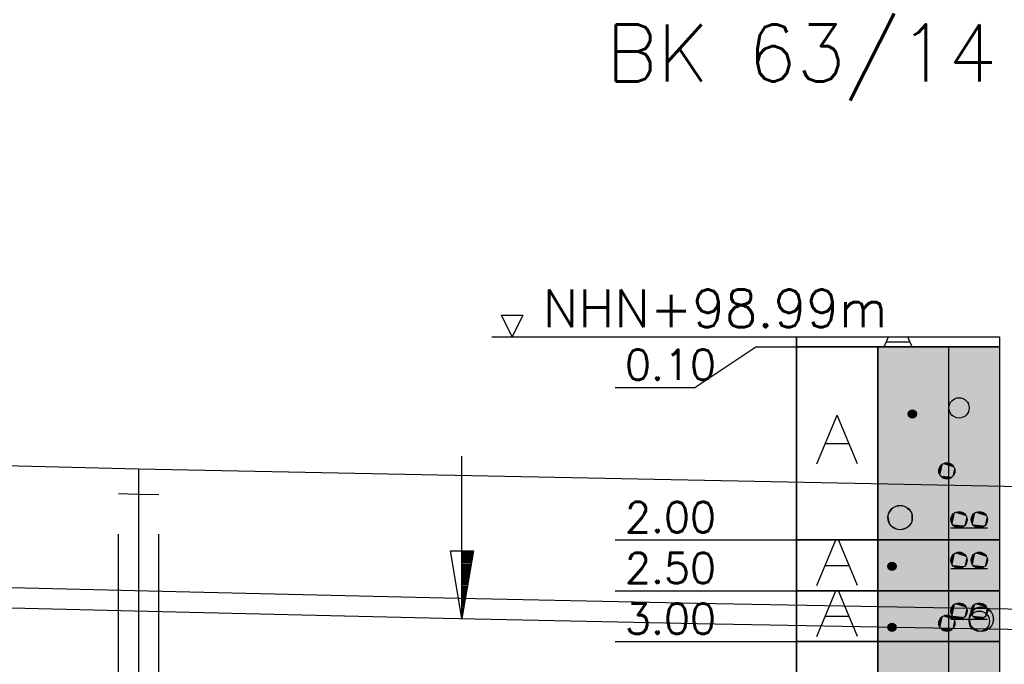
# Model space of a CAD drawing. Header units: metres. Extents: x 3458045 to 3462392, y 5482308 to 5484762.
# Tile 295 of 458: x 3460209.39 to 3460219.08, y 5484005.55 to 5484011.9. Entities that reach past the tile are written whole.
import ezdxf
from ezdxf.enums import TextEntityAlignment as Align

# ---------------------------------------------------------------- set-up
doc = ezdxf.new("R2010")
doc.units = ezdxf.units.M
doc.linetypes.add('AUSGEZOGEN', pattern=[2, 1, 1])
doc.linetypes.add('VERDECKT2', pattern=[4.7625, 3.175, -1.5875])
doc.layers.get('0').update_dxf_attribs({"linetype": 'CONTINUOUS'})
for name, color, linetype in [('0000000___LAENG_01_Standard', 1, 'CONTINUOUS'), ('BAUER_BK 2014', 1, 'CONTINUOUS'), ('SP_FUGENBÄNDER', 2, 'AUSGEZOGEN'), ('SP_GELÄNDE-PLANUNG', 10, 'CONTINUOUS'), ('SP_Trogwand_L7+8', 2, 'CONTINUOUS')]:
    doc.layers.add(name, color=color, linetype=linetype)
doc.styles.add('ROMANS', font='ROMANS')

# ---------------------------------------------------------------- blocks, each defined once
blk = doc.blocks.new('SYMB155')
at = {"color": 0, "linetype": 'ByBlock'}
for p, q in [((0, 0), (0, -2.4)), ((0, -0.02), (0.003, -0.02)), ((0, -0.04), (0.007, -0.04)), ((0, -0.06), (0.01, -0.06)), ((0, -0.08), (0.014, -0.08)), ((0, -0.1), (0.017, -0.1)), ((0, -0.12), (0.02, -0.12)), ((0, -0.14), (0.024, -0.14)), ((0, -0.16), (0.027, -0.16)), ((0, -0.18), (0.031, -0.18)), ((0, -0.2), (0.034, -0.2)), ((0, -0.22), (0.037, -0.22)), ((0, -0.24), (0.041, -0.24)), ((0, -0.26), (0.044, -0.26)), ((0, -0.28), (0.048, -0.28)), ((0, -0.3), (0.051, -0.3)), ((0, -0.32), (0.054, -0.32)), ((0, -0.34), (0.058, -0.34)), ((0, -0.36), (0.061, -0.36)), ((0, -0.38), (0.065, -0.38)), ((0, -0.4), (0.068, -0.4)), ((0, -0.42), (0.071, -0.42)), ((0, -0.44), (0.075, -0.44)), ((0, -0.46), (0.078, -0.46)), ((0, -0.48), (0.082, -0.48)), ((0, -0.5), (0.085, -0.5)), ((0, -0.52), (0.088, -0.52)), ((0, -0.54), (0.092, -0.54)), ((0, -0.56), (0.095, -0.56)), ((0, -0.58), (0.099, -0.58)), ((0, -0.6), (0.102, -0.6)), ((0, -0.62), (0.105, -0.62)), ((0, -0.64), (0.109, -0.64)), ((0, -0.66), (0.112, -0.66)), ((0, -0.68), (0.116, -0.68)), ((0, -0.7), (0.119, -0.7)), ((0, -0.72), (0.122, -0.72)), ((0, -0.74), (0.126, -0.74)), ((0, -0.76), (0.129, -0.76)), ((0, -0.78), (0.133, -0.78)), ((0, -0.8), (0.136, -0.8)), ((0, -0.82), (0.139, -0.82)), ((0, -0.84), (0.143, -0.84)), ((0, -0.86), (0.146, -0.86)), ((0, -0.88), (0.15, -0.88)), ((0, -0.9), (0.153, -0.9)), ((0, -0.92), (0.156, -0.92)), ((0, -0.94), (0.16, -0.94)), ((0, -0.96), (0.163, -0.96)), ((0, -0.98), (0.167, -0.98))]:
    blk.add_line(p, q, dxfattribs=at)
at = {"color": 0, "linetype": 'ByBlock', "flags": 128}
blk.add_lwpolyline([(0.17, -1), (0, 0), (-0.17, -1), (0.17, -1)], close=True, dxfattribs=at)

msp = doc.modelspace()

# ---------------------------------------------------------------- linework, layer by layer
at = {"layer": 'BAUER_BK 2014', "color": 7, "linetype": 'Continuous'}
for points in [[(3460214.2361, 5484008.7771), (3460214.1301, 5484008.9891)], [(3460214.1301, 5484008.9891), (3460214.3421, 5484008.9891)], [(3460214.3421, 5484008.9891), (3460214.2361, 5484008.7771)], [(3460214.0361, 5484008.7771), (3460219.0361, 5484008.7771)], [(3460217.0361, 5484008.6771), (3460217.0361, 5484008.7771), (3460219.0361, 5484008.7771), (3460219.0361, 5484008.6771), (3460217.0361, 5484008.6771)], [(3460217.0361, 5484008.6771), (3460217.0361, 5484008.7771), (3460219.0361, 5484008.7771), (3460219.0361, 5484008.6771), (3460217.0361, 5484008.6771)], [(3460217.0361, 5484008.7771), (3460217.0361, 5483978.7771)], [(3460217.8987, 5484008.6771), (3460217.9403, 5484008.7771)], [(3460217.9161, 5484008.7271), (3460218.1561, 5484008.7271)], [(3460218.1737, 5484008.6771), (3460218.1321, 5484008.7771)], [(3460219.0361, 5484008.7771), (3460219.0361, 5483978.7771)], [(3460215.2513, 5484008.2779), (3460216.0361, 5484008.2779), (3460216.6361, 5484008.6771), (3460217.0361, 5484008.6771)], [(3460217.0361, 5484006.7771), (3460217.0361, 5484008.6771), (3460217.8361, 5484008.6771), (3460217.8361, 5484006.7771), (3460217.0361, 5484006.7771)], [(3460219.0361, 5484008.6771), (3460217.0361, 5484008.6771)], [(3460217.8361, 5484006.7771), (3460217.8361, 5484008.6771), (3460219.0361, 5484008.6771), (3460219.0361, 5484006.7771), (3460217.8361, 5484006.7771)], [(3460217.2361, 5484007.5271), (3460217.4361, 5484008.0071)], [(3460217.6361, 5484007.5271), (3460217.4361, 5484008.0071)], [(3460217.3161, 5484007.7271), (3460217.5561, 5484007.7271)], [(3460218.5561, 5484006.8971), (3460218.9161, 5484006.8971)], [(3460215.2513, 5484006.7771), (3460216.0361, 5484006.7771), (3460216.6361, 5484006.7771), (3460217.0361, 5484006.7771)], [(3460217.0361, 5484006.2771), (3460217.0361, 5484006.7771), (3460217.8361, 5484006.7771), (3460217.8361, 5484006.2771), (3460217.0361, 5484006.2771)], [(3460219.0361, 5484006.7771), (3460217.0361, 5484006.7771)], [(3460217.2361, 5484006.3271), (3460217.4237, 5484006.7771)], [(3460217.6361, 5484006.3271), (3460217.4487, 5484006.7771)], [(3460217.8361, 5484006.2771), (3460217.8361, 5484006.7771), (3460219.0361, 5484006.7771), (3460219.0361, 5484006.2771), (3460217.8361, 5484006.2771)], [(3460217.3161, 5484006.5271), (3460217.5561, 5484006.5271)], [(3460218.5561, 5484006.4971), (3460218.9161, 5484006.4971)], [(3460215.2513, 5484006.2771), (3460216.0361, 5484006.2771), (3460216.6361, 5484006.2771), (3460217.0361, 5484006.2771)], [(3460217.0361, 5484005.7771), (3460217.0361, 5484006.2771), (3460217.8361, 5484006.2771), (3460217.8361, 5484005.7771), (3460217.0361, 5484005.7771)], [(3460219.0361, 5484006.2771), (3460217.0361, 5484006.2771)], [(3460217.2361, 5484005.8271), (3460217.4237, 5484006.2771)], [(3460217.6361, 5484005.8271), (3460217.4487, 5484006.2771)], [(3460217.8361, 5484005.7771), (3460217.8361, 5484006.2771), (3460219.0361, 5484006.2771), (3460219.0361, 5484005.7771), (3460217.8361, 5484005.7771)], [(3460217.3161, 5484006.0271), (3460217.5561, 5484006.0271)], [(3460218.5561, 5484005.9971), (3460218.9161, 5484005.9971)], [(3460215.2513, 5484005.7771), (3460216.0361, 5484005.7771), (3460216.6361, 5484005.7771), (3460217.0361, 5484005.7771)], [(3460217.0361, 5484003.7771), (3460217.0361, 5484005.7771), (3460217.8361, 5484005.7771), (3460217.8361, 5484003.7771), (3460217.0361, 5484003.7771)], [(3460219.0361, 5484005.7771), (3460217.0361, 5484005.7771)], [(3460217.8361, 5484003.7771), (3460217.8361, 5484005.7771), (3460219.0361, 5484005.7771), (3460219.0361, 5484003.7771), (3460217.8361, 5484003.7771)]]:
    msp.add_lwpolyline(points, dxfattribs=at)
at = {"layer": 'BAUER_BK 2014', "color": 30, "linetype": 'Continuous'}
for points in [[(3460217.8361, 5484006.7771), (3460217.8361, 5484008.6771), (3460219.0361, 5484008.6771), (3460219.0361, 5484006.7771), (3460217.8361, 5484006.7771)], [(3460217.8361, 5484006.2771), (3460217.8361, 5484006.7771), (3460219.0361, 5484006.7771), (3460219.0361, 5484006.2771), (3460217.8361, 5484006.2771)], [(3460217.8361, 5484005.7771), (3460217.8361, 5484006.2771), (3460219.0361, 5484006.2771), (3460219.0361, 5484005.7771), (3460217.8361, 5484005.7771)], [(3460217.8361, 5484003.7771), (3460217.8361, 5484005.7771), (3460219.0361, 5484005.7771), (3460219.0361, 5484003.7771), (3460217.8361, 5484003.7771)]]:
    msp.add_lwpolyline(points, dxfattribs=at)
at = {"layer": 'BAUER_BK 2014', "color": 62, "linetype": 'Continuous'}
for points in [[(3460218.5361, 5484006.7771), (3460218.5361, 5484008.6771), (3460219.0361, 5484008.6771), (3460219.0361, 5484006.7771), (3460218.5361, 5484006.7771)], [(3460218.5361, 5484006.2771), (3460218.5361, 5484006.7771), (3460219.0361, 5484006.7771), (3460219.0361, 5484006.2771), (3460218.5361, 5484006.2771)], [(3460218.5361, 5484003.7771), (3460218.5361, 5484005.7771), (3460219.0361, 5484005.7771), (3460219.0361, 5484003.7771), (3460218.5361, 5484003.7771)]]:
    msp.add_lwpolyline(points, dxfattribs=at)
at = {"layer": 'BAUER_BK 2014', "color": 50, "linetype": 'Continuous'}
msp.add_lwpolyline([(3460218.5361, 5484005.7771), (3460218.5361, 5484006.2771), (3460219.0361, 5484006.2771), (3460219.0361, 5484005.7771), (3460218.5361, 5484005.7771)], dxfattribs=at)
at = {"layer": 'BAUER_BK 2014', "color": 7, "linetype": 'Continuous'}
for centre, radius in [((3460218.6361, 5484008.0771), 0.1), ((3460218.1761, 5484008.0171), 0.04), ((3460218.5161, 5484007.4571), 0.08), ((3460218.0561, 5484006.9971), 0.12), ((3460218.6361, 5484006.9771), 0.08), ((3460218.8361, 5484006.9771), 0.08), ((3460218.6361, 5484006.5771), 0.08), ((3460218.8361, 5484006.5771), 0.08), ((3460217.9761, 5484006.5171), 0.04), ((3460218.6361, 5484006.0771), 0.08), ((3460218.8561, 5484005.9971), 0.12), ((3460218.8361, 5484006.0771), 0.08), ((3460218.5161, 5484005.9571), 0.08), ((3460218.8361, 5484005.9771), 0.1), ((3460217.9761, 5484005.9171), 0.04)]:
    msp.add_circle(centre, radius, dxfattribs=at)
at = {"layer": 'BAUER_BK 2014', "color": 30, "linetype": 'Continuous'}
for points in [[(3460217.8361, 5484006.7771), (3460217.8361, 5484008.6771), (3460219.0361, 5484006.7771), (3460219.0361, 5484008.6771)], [(3460217.8361, 5484006.2771), (3460217.8361, 5484006.7771), (3460219.0361, 5484006.2771), (3460219.0361, 5484006.7771)], [(3460217.8361, 5484005.7771), (3460217.8361, 5484006.2771), (3460219.0361, 5484005.7771), (3460219.0361, 5484006.2771)], [(3460217.8361, 5484003.7771), (3460217.8361, 5484005.7771), (3460219.0361, 5484003.7771), (3460219.0361, 5484005.7771)]]:
    msp.add_solid(points, dxfattribs=at)
at = {"layer": 'BAUER_BK 2014', "color": 62, "linetype": 'Continuous'}
for points in [[(3460218.5361, 5484006.7771), (3460218.5361, 5484008.6771), (3460219.0361, 5484006.7771), (3460219.0361, 5484008.6771)], [(3460218.5361, 5484006.2771), (3460218.5361, 5484006.7771), (3460219.0361, 5484006.2771), (3460219.0361, 5484006.7771)], [(3460218.5361, 5484003.7771), (3460218.5361, 5484005.7771), (3460219.0361, 5484003.7771), (3460219.0361, 5484005.7771)]]:
    msp.add_solid(points, dxfattribs=at)
at = {"layer": 'BAUER_BK 2014', "color": 7, "linetype": 'Continuous'}
for points in [[(3460218.1371, 5484008.0255), (3460218.1361, 5484008.0171), (3460218.1371, 5484008.0087)], [(3460218.1561, 5484008.0517), (3460218.1439, 5484008.0407), (3460218.1371, 5484008.0255)], [(3460218.1561, 5484008.0517), (3460218.1371, 5484008.0255), (3460218.1439, 5484007.9935)], [(3460218.1439, 5484008.0407), (3460218.1397, 5484008.0333), (3460218.1371, 5484008.0255)], [(3460218.1371, 5484008.0255), (3460218.1371, 5484008.0087), (3460218.1439, 5484007.9935)], [(3460218.1561, 5484008.0517), (3460218.1495, 5484008.0469), (3460218.1439, 5484008.0407)], [(3460218.1561, 5484008.0517), (3460218.1439, 5484007.9935), (3460218.2029, 5484007.9873)], [(3460218.1721, 5484008.0569), (3460218.1639, 5484008.0551), (3460218.1561, 5484008.0517)], [(3460218.1885, 5484008.0551), (3460218.1721, 5484008.0569), (3460218.1561, 5484008.0517)], [(3460218.2127, 5484008.0333), (3460218.1885, 5484008.0551), (3460218.1561, 5484008.0517)], [(3460218.2029, 5484007.9873), (3460218.2127, 5484008.0333), (3460218.1561, 5484008.0517)], [(3460218.1885, 5484008.0551), (3460218.1803, 5484008.0569), (3460218.1721, 5484008.0569)], [(3460218.2029, 5484008.0469), (3460218.1961, 5484008.0517), (3460218.1885, 5484008.0551)], [(3460218.2127, 5484008.0333), (3460218.2029, 5484008.0469), (3460218.1885, 5484008.0551)], [(3460218.2127, 5484008.0333), (3460218.2085, 5484008.0407), (3460218.2029, 5484008.0469)], [(3460218.2029, 5484007.9873), (3460218.2127, 5484008.0009), (3460218.2127, 5484008.0333)], [(3460218.2161, 5484008.0171), (3460218.2153, 5484008.0255), (3460218.2127, 5484008.0333)], [(3460218.2127, 5484008.0009), (3460218.2161, 5484008.0171), (3460218.2127, 5484008.0333)], [(3460218.1371, 5484008.0087), (3460218.1397, 5484008.0009), (3460218.1439, 5484007.9935)], [(3460218.1439, 5484007.9935), (3460218.1495, 5484007.9873), (3460218.1561, 5484007.9825)], [(3460218.1439, 5484007.9935), (3460218.1561, 5484007.9825), (3460218.1721, 5484007.9773)], [(3460218.1439, 5484007.9935), (3460218.1721, 5484007.9773), (3460218.2029, 5484007.9873)], [(3460218.1561, 5484007.9825), (3460218.1639, 5484007.9791), (3460218.1721, 5484007.9773)], [(3460218.1721, 5484007.9773), (3460218.1885, 5484007.9791), (3460218.2029, 5484007.9873)], [(3460218.1721, 5484007.9773), (3460218.1803, 5484007.9773), (3460218.1885, 5484007.9791)], [(3460218.1885, 5484007.9791), (3460218.1961, 5484007.9825), (3460218.2029, 5484007.9873)], [(3460218.2029, 5484007.9873), (3460218.2085, 5484007.9935), (3460218.2127, 5484008.0009)], [(3460218.5079, 5484007.5367), (3460218.4915, 5484007.5331), (3460218.4761, 5484007.5263)], [(3460218.5409, 5484007.5331), (3460218.5079, 5484007.5367), (3460218.4761, 5484007.5263)], [(3460218.5409, 5484007.5331), (3460218.5245, 5484007.5367), (3460218.5079, 5484007.5367)], [(3460218.4379, 5484007.4737), (3460218.4361, 5484007.4571), (3460218.4379, 5484007.4405)], [(3460218.4761, 5484007.5263), (3460218.4515, 5484007.5041), (3460218.4379, 5484007.4737)], [(3460218.4761, 5484007.5263), (3460218.4379, 5484007.4737), (3460218.4515, 5484007.4101)], [(3460218.4515, 5484007.5041), (3460218.4431, 5484007.4897), (3460218.4379, 5484007.4737)], [(3460218.4379, 5484007.4737), (3460218.4379, 5484007.4405), (3460218.4515, 5484007.4101)], [(3460218.4379, 5484007.4405), (3460218.4431, 5484007.4245), (3460218.4515, 5484007.4101)], [(3460218.4761, 5484007.5263), (3460218.4627, 5484007.5165), (3460218.4515, 5484007.5041)], [(3460218.4761, 5484007.5263), (3460218.4515, 5484007.4101), (3460218.5697, 5484007.3977)], [(3460218.5893, 5484007.4897), (3460218.5409, 5484007.5331), (3460218.4761, 5484007.5263)], [(3460218.5697, 5484007.3977), (3460218.5893, 5484007.4897), (3460218.4761, 5484007.5263)], [(3460218.5697, 5484007.5165), (3460218.5561, 5484007.5263), (3460218.5409, 5484007.5331)], [(3460218.5893, 5484007.4897), (3460218.5697, 5484007.5165), (3460218.5409, 5484007.5331)], [(3460218.5893, 5484007.4897), (3460218.5809, 5484007.5041), (3460218.5697, 5484007.5165)], [(3460218.5697, 5484007.3977), (3460218.5893, 5484007.4245), (3460218.5893, 5484007.4897)], [(3460218.5961, 5484007.4571), (3460218.5945, 5484007.4737), (3460218.5893, 5484007.4897)], [(3460218.5893, 5484007.4245), (3460218.5961, 5484007.4571), (3460218.5893, 5484007.4897)], [(3460218.4515, 5484007.4101), (3460218.4627, 5484007.3977), (3460218.4761, 5484007.3879)], [(3460218.4515, 5484007.4101), (3460218.4761, 5484007.3879), (3460218.5079, 5484007.3775)], [(3460218.4515, 5484007.4101), (3460218.5079, 5484007.3775), (3460218.5697, 5484007.3977)], [(3460218.4761, 5484007.3879), (3460218.4915, 5484007.3811), (3460218.5079, 5484007.3775)], [(3460218.5079, 5484007.3775), (3460218.5409, 5484007.3811), (3460218.5697, 5484007.3977)], [(3460218.5079, 5484007.3775), (3460218.5245, 5484007.3775), (3460218.5409, 5484007.3811)], [(3460218.5409, 5484007.3811), (3460218.5561, 5484007.3879), (3460218.5697, 5484007.3977)], [(3460218.5697, 5484007.3977), (3460218.5809, 5484007.4101), (3460218.5893, 5484007.4245)], [(3460217.9961, 5484007.1011), (3460217.9591, 5484007.0677), (3460217.9389, 5484007.0221)], [(3460217.9961, 5484007.1011), (3460217.9389, 5484007.0221), (3460217.9591, 5484006.9265)], [(3460217.9591, 5484007.0677), (3460217.9465, 5484007.0459), (3460217.9389, 5484007.0221)], [(3460217.9961, 5484007.1011), (3460217.9759, 5484007.0863), (3460217.9591, 5484007.0677)], [(3460217.9961, 5484007.1011), (3460217.9591, 5484006.9265), (3460218.1365, 5484006.9079)], [(3460218.0437, 5484007.1165), (3460218.0191, 5484007.1113), (3460217.9961, 5484007.1011)], [(3460218.0933, 5484007.1113), (3460218.0437, 5484007.1165), (3460217.9961, 5484007.1011)], [(3460218.1659, 5484007.0459), (3460218.0933, 5484007.1113), (3460217.9961, 5484007.1011)], [(3460218.1365, 5484006.9079), (3460218.1659, 5484007.0459), (3460217.9961, 5484007.1011)], [(3460218.0933, 5484007.1113), (3460218.0687, 5484007.1165), (3460218.0437, 5484007.1165)], [(3460218.1365, 5484007.0863), (3460218.1161, 5484007.1011), (3460218.0933, 5484007.1113)], [(3460218.1659, 5484007.0459), (3460218.1365, 5484007.0863), (3460218.0933, 5484007.1113)], [(3460218.1659, 5484007.0459), (3460218.1533, 5484007.0677), (3460218.1365, 5484007.0863)], [(3460218.6279, 5484007.0567), (3460218.6115, 5484007.0531), (3460218.5961, 5484007.0463)], [(3460218.6609, 5484007.0531), (3460218.6279, 5484007.0567), (3460218.5961, 5484007.0463)], [(3460218.7093, 5484007.0097), (3460218.6609, 5484007.0531), (3460218.5961, 5484007.0463)], [(3460218.6609, 5484007.0531), (3460218.6445, 5484007.0567), (3460218.6279, 5484007.0567)], [(3460218.6897, 5484007.0365), (3460218.6761, 5484007.0463), (3460218.6609, 5484007.0531)], [(3460218.7093, 5484007.0097), (3460218.6897, 5484007.0365), (3460218.6609, 5484007.0531)], [(3460218.8279, 5484007.0567), (3460218.8115, 5484007.0531), (3460218.7961, 5484007.0463)], [(3460218.8609, 5484007.0531), (3460218.8279, 5484007.0567), (3460218.7961, 5484007.0463)], [(3460218.9093, 5484007.0097), (3460218.8609, 5484007.0531), (3460218.7961, 5484007.0463)], [(3460218.8609, 5484007.0531), (3460218.8445, 5484007.0567), (3460218.8279, 5484007.0567)], [(3460218.8897, 5484007.0365), (3460218.8761, 5484007.0463), (3460218.8609, 5484007.0531)], [(3460218.9093, 5484007.0097), (3460218.8897, 5484007.0365), (3460218.8609, 5484007.0531)], [(3460217.9389, 5484007.0221), (3460217.9361, 5484006.9971), (3460217.9389, 5484006.9721)], [(3460217.9389, 5484007.0221), (3460217.9389, 5484006.9721), (3460217.9591, 5484006.9265)], [(3460217.9389, 5484006.9721), (3460217.9465, 5484006.9483), (3460217.9591, 5484006.9265)], [(3460218.1365, 5484006.9079), (3460218.1659, 5484006.9483), (3460218.1659, 5484007.0459)], [(3460218.1761, 5484006.9971), (3460218.1735, 5484007.0221), (3460218.1659, 5484007.0459)], [(3460218.1659, 5484006.9483), (3460218.1761, 5484006.9971), (3460218.1659, 5484007.0459)], [(3460218.5579, 5484006.9937), (3460218.5561, 5484006.9771), (3460218.5579, 5484006.9605)], [(3460218.5961, 5484007.0463), (3460218.5715, 5484007.0241), (3460218.5579, 5484006.9937)], [(3460218.5961, 5484007.0463), (3460218.5579, 5484006.9937), (3460218.5715, 5484006.9301)], [(3460218.5715, 5484007.0241), (3460218.5631, 5484007.0097), (3460218.5579, 5484006.9937)], [(3460218.5579, 5484006.9937), (3460218.5579, 5484006.9605), (3460218.5715, 5484006.9301)], [(3460218.5579, 5484006.9605), (3460218.5631, 5484006.9445), (3460218.5715, 5484006.9301)], [(3460218.5961, 5484007.0463), (3460218.5827, 5484007.0365), (3460218.5715, 5484007.0241)], [(3460218.5961, 5484007.0463), (3460218.5715, 5484006.9301), (3460218.6897, 5484006.9177)], [(3460218.6897, 5484006.9177), (3460218.7093, 5484007.0097), (3460218.5961, 5484007.0463)], [(3460218.7093, 5484007.0097), (3460218.7009, 5484007.0241), (3460218.6897, 5484007.0365)], [(3460218.6897, 5484006.9177), (3460218.7093, 5484006.9445), (3460218.7093, 5484007.0097)], [(3460218.7161, 5484006.9771), (3460218.7145, 5484006.9937), (3460218.7093, 5484007.0097)], [(3460218.7093, 5484006.9445), (3460218.7161, 5484006.9771), (3460218.7093, 5484007.0097)], [(3460218.7579, 5484006.9937), (3460218.7561, 5484006.9771), (3460218.7579, 5484006.9605)], [(3460218.7961, 5484007.0463), (3460218.7715, 5484007.0241), (3460218.7579, 5484006.9937)], [(3460218.7961, 5484007.0463), (3460218.7579, 5484006.9937), (3460218.7715, 5484006.9301)], [(3460218.7715, 5484007.0241), (3460218.7631, 5484007.0097), (3460218.7579, 5484006.9937)], [(3460218.7579, 5484006.9937), (3460218.7579, 5484006.9605), (3460218.7715, 5484006.9301)], [(3460218.7579, 5484006.9605), (3460218.7631, 5484006.9445), (3460218.7715, 5484006.9301)], [(3460218.7961, 5484007.0463), (3460218.7827, 5484007.0365), (3460218.7715, 5484007.0241)], [(3460218.7961, 5484007.0463), (3460218.7715, 5484006.9301), (3460218.8897, 5484006.9177)], [(3460218.8897, 5484006.9177), (3460218.9093, 5484007.0097), (3460218.7961, 5484007.0463)], [(3460218.9093, 5484007.0097), (3460218.9009, 5484007.0241), (3460218.8897, 5484007.0365)], [(3460218.8897, 5484006.9177), (3460218.9093, 5484006.9445), (3460218.9093, 5484007.0097)], [(3460218.9161, 5484006.9771), (3460218.9145, 5484006.9937), (3460218.9093, 5484007.0097)], [(3460218.9093, 5484006.9445), (3460218.9161, 5484006.9771), (3460218.9093, 5484007.0097)], [(3460217.9591, 5484006.9265), (3460217.9759, 5484006.9079), (3460217.9961, 5484006.8931)], [(3460217.9591, 5484006.9265), (3460217.9961, 5484006.8931), (3460218.0437, 5484006.8777)], [(3460217.9591, 5484006.9265), (3460218.0437, 5484006.8777), (3460218.1365, 5484006.9079)], [(3460217.9961, 5484006.8931), (3460218.0191, 5484006.8829), (3460218.0437, 5484006.8777)], [(3460218.0437, 5484006.8777), (3460218.0933, 5484006.8829), (3460218.1365, 5484006.9079)], [(3460218.0437, 5484006.8777), (3460218.0687, 5484006.8777), (3460218.0933, 5484006.8829)], [(3460218.0933, 5484006.8829), (3460218.1161, 5484006.8931), (3460218.1365, 5484006.9079)], [(3460218.1365, 5484006.9079), (3460218.1533, 5484006.9265), (3460218.1659, 5484006.9483)], [(3460218.5715, 5484006.9301), (3460218.5827, 5484006.9177), (3460218.5961, 5484006.9079)], [(3460218.5715, 5484006.9301), (3460218.5961, 5484006.9079), (3460218.6279, 5484006.8975)], [(3460218.5715, 5484006.9301), (3460218.6279, 5484006.8975), (3460218.6897, 5484006.9177)], [(3460218.5961, 5484006.9079), (3460218.6115, 5484006.9011), (3460218.6279, 5484006.8975)], [(3460218.6279, 5484006.8975), (3460218.6609, 5484006.9011), (3460218.6897, 5484006.9177)], [(3460218.6279, 5484006.8975), (3460218.6445, 5484006.8975), (3460218.6609, 5484006.9011)], [(3460218.6609, 5484006.9011), (3460218.6761, 5484006.9079), (3460218.6897, 5484006.9177)], [(3460218.6897, 5484006.9177), (3460218.7009, 5484006.9301), (3460218.7093, 5484006.9445)], [(3460218.7715, 5484006.9301), (3460218.7827, 5484006.9177), (3460218.7961, 5484006.9079)], [(3460218.7715, 5484006.9301), (3460218.7961, 5484006.9079), (3460218.8279, 5484006.8975)], [(3460218.7715, 5484006.9301), (3460218.8279, 5484006.8975), (3460218.8897, 5484006.9177)], [(3460218.7961, 5484006.9079), (3460218.8115, 5484006.9011), (3460218.8279, 5484006.8975)], [(3460218.8279, 5484006.8975), (3460218.8609, 5484006.9011), (3460218.8897, 5484006.9177)], [(3460218.8279, 5484006.8975), (3460218.8445, 5484006.8975), (3460218.8609, 5484006.9011)], [(3460218.8609, 5484006.9011), (3460218.8761, 5484006.9079), (3460218.8897, 5484006.9177)], [(3460218.8897, 5484006.9177), (3460218.9009, 5484006.9301), (3460218.9093, 5484006.9445)], [(3460218.5579, 5484006.5937), (3460218.5561, 5484006.5771), (3460218.5579, 5484006.5605)], [(3460218.5961, 5484006.6463), (3460218.5715, 5484006.6241), (3460218.5579, 5484006.5937)], [(3460218.5961, 5484006.6463), (3460218.5579, 5484006.5937), (3460218.5715, 5484006.5301)], [(3460218.5715, 5484006.6241), (3460218.5631, 5484006.6097), (3460218.5579, 5484006.5937)], [(3460218.5579, 5484006.5937), (3460218.5579, 5484006.5605), (3460218.5715, 5484006.5301)], [(3460218.5961, 5484006.6463), (3460218.5827, 5484006.6365), (3460218.5715, 5484006.6241)], [(3460218.5961, 5484006.6463), (3460218.5715, 5484006.5301), (3460218.6897, 5484006.5177)], [(3460218.6279, 5484006.6567), (3460218.6115, 5484006.6531), (3460218.5961, 5484006.6463)], [(3460218.6609, 5484006.6531), (3460218.6279, 5484006.6567), (3460218.5961, 5484006.6463)], [(3460218.7093, 5484006.6097), (3460218.6609, 5484006.6531), (3460218.5961, 5484006.6463)], [(3460218.6897, 5484006.5177), (3460218.7093, 5484006.6097), (3460218.5961, 5484006.6463)], [(3460218.6609, 5484006.6531), (3460218.6445, 5484006.6567), (3460218.6279, 5484006.6567)], [(3460218.6897, 5484006.6365), (3460218.6761, 5484006.6463), (3460218.6609, 5484006.6531)], [(3460218.7093, 5484006.6097), (3460218.6897, 5484006.6365), (3460218.6609, 5484006.6531)], [(3460218.7093, 5484006.6097), (3460218.7009, 5484006.6241), (3460218.6897, 5484006.6365)], [(3460218.6897, 5484006.5177), (3460218.7093, 5484006.5445), (3460218.7093, 5484006.6097)], [(3460218.7161, 5484006.5771), (3460218.7145, 5484006.5937), (3460218.7093, 5484006.6097)], [(3460218.7093, 5484006.5445), (3460218.7161, 5484006.5771), (3460218.7093, 5484006.6097)], [(3460218.7579, 5484006.5937), (3460218.7561, 5484006.5771), (3460218.7579, 5484006.5605)], [(3460218.7961, 5484006.6463), (3460218.7715, 5484006.6241), (3460218.7579, 5484006.5937)], [(3460218.7961, 5484006.6463), (3460218.7579, 5484006.5937), (3460218.7715, 5484006.5301)], [(3460218.7715, 5484006.6241), (3460218.7631, 5484006.6097), (3460218.7579, 5484006.5937)], [(3460218.7579, 5484006.5937), (3460218.7579, 5484006.5605), (3460218.7715, 5484006.5301)], [(3460218.7961, 5484006.6463), (3460218.7827, 5484006.6365), (3460218.7715, 5484006.6241)], [(3460218.7961, 5484006.6463), (3460218.7715, 5484006.5301), (3460218.8897, 5484006.5177)], [(3460218.8279, 5484006.6567), (3460218.8115, 5484006.6531), (3460218.7961, 5484006.6463)], [(3460218.8609, 5484006.6531), (3460218.8279, 5484006.6567), (3460218.7961, 5484006.6463)], [(3460218.9093, 5484006.6097), (3460218.8609, 5484006.6531), (3460218.7961, 5484006.6463)], [(3460218.8897, 5484006.5177), (3460218.9093, 5484006.6097), (3460218.7961, 5484006.6463)], [(3460218.8609, 5484006.6531), (3460218.8445, 5484006.6567), (3460218.8279, 5484006.6567)], [(3460218.8897, 5484006.6365), (3460218.8761, 5484006.6463), (3460218.8609, 5484006.6531)], [(3460218.9093, 5484006.6097), (3460218.8897, 5484006.6365), (3460218.8609, 5484006.6531)], [(3460218.9093, 5484006.6097), (3460218.9009, 5484006.6241), (3460218.8897, 5484006.6365)], [(3460218.8897, 5484006.5177), (3460218.9093, 5484006.5445), (3460218.9093, 5484006.6097)], [(3460218.9161, 5484006.5771), (3460218.9145, 5484006.5937), (3460218.9093, 5484006.6097)], [(3460218.9093, 5484006.5445), (3460218.9161, 5484006.5771), (3460218.9093, 5484006.6097)], [(3460217.9371, 5484006.5255), (3460217.9361, 5484006.5171), (3460217.9371, 5484006.5087)], [(3460217.9561, 5484006.5517), (3460217.9439, 5484006.5407), (3460217.9371, 5484006.5255)], [(3460217.9561, 5484006.5517), (3460217.9371, 5484006.5255), (3460217.9439, 5484006.4935)], [(3460217.9439, 5484006.5407), (3460217.9397, 5484006.5333), (3460217.9371, 5484006.5255)], [(3460217.9371, 5484006.5255), (3460217.9371, 5484006.5087), (3460217.9439, 5484006.4935)], [(3460217.9371, 5484006.5087), (3460217.9397, 5484006.5009), (3460217.9439, 5484006.4935)], [(3460217.9561, 5484006.5517), (3460217.9495, 5484006.5469), (3460217.9439, 5484006.5407)], [(3460217.9561, 5484006.5517), (3460217.9439, 5484006.4935), (3460218.0029, 5484006.4873)], [(3460217.9439, 5484006.4935), (3460217.9495, 5484006.4873), (3460217.9561, 5484006.4825)], [(3460217.9439, 5484006.4935), (3460217.9561, 5484006.4825), (3460217.9721, 5484006.4773)], [(3460217.9439, 5484006.4935), (3460217.9721, 5484006.4773), (3460218.0029, 5484006.4873)], [(3460217.9721, 5484006.5569), (3460217.9639, 5484006.5551), (3460217.9561, 5484006.5517)], [(3460217.9885, 5484006.5551), (3460217.9721, 5484006.5569), (3460217.9561, 5484006.5517)], [(3460218.0127, 5484006.5333), (3460217.9885, 5484006.5551), (3460217.9561, 5484006.5517)], [(3460218.0029, 5484006.4873), (3460218.0127, 5484006.5333), (3460217.9561, 5484006.5517)], [(3460217.9561, 5484006.4825), (3460217.9639, 5484006.4791), (3460217.9721, 5484006.4773)], [(3460217.9885, 5484006.5551), (3460217.9803, 5484006.5569), (3460217.9721, 5484006.5569)], [(3460217.9721, 5484006.4773), (3460217.9885, 5484006.4791), (3460218.0029, 5484006.4873)], [(3460217.9721, 5484006.4773), (3460217.9803, 5484006.4773), (3460217.9885, 5484006.4791)], [(3460218.0029, 5484006.5469), (3460217.9961, 5484006.5517), (3460217.9885, 5484006.5551)], [(3460218.0127, 5484006.5333), (3460218.0029, 5484006.5469), (3460217.9885, 5484006.5551)], [(3460217.9885, 5484006.4791), (3460217.9961, 5484006.4825), (3460218.0029, 5484006.4873)], [(3460218.0127, 5484006.5333), (3460218.0085, 5484006.5407), (3460218.0029, 5484006.5469)], [(3460218.0029, 5484006.4873), (3460218.0127, 5484006.5009), (3460218.0127, 5484006.5333)], [(3460218.0029, 5484006.4873), (3460218.0085, 5484006.4935), (3460218.0127, 5484006.5009)], [(3460218.0161, 5484006.5171), (3460218.0153, 5484006.5255), (3460218.0127, 5484006.5333)], [(3460218.0127, 5484006.5009), (3460218.0161, 5484006.5171), (3460218.0127, 5484006.5333)], [(3460218.5579, 5484006.5605), (3460218.5631, 5484006.5445), (3460218.5715, 5484006.5301)], [(3460218.5715, 5484006.5301), (3460218.5827, 5484006.5177), (3460218.5961, 5484006.5079)], [(3460218.5715, 5484006.5301), (3460218.5961, 5484006.5079), (3460218.6279, 5484006.4975)], [(3460218.5715, 5484006.5301), (3460218.6279, 5484006.4975), (3460218.6897, 5484006.5177)], [(3460218.5961, 5484006.5079), (3460218.6115, 5484006.5011), (3460218.6279, 5484006.4975)], [(3460218.6279, 5484006.4975), (3460218.6609, 5484006.5011), (3460218.6897, 5484006.5177)], [(3460218.6279, 5484006.4975), (3460218.6445, 5484006.4975), (3460218.6609, 5484006.5011)], [(3460218.6609, 5484006.5011), (3460218.6761, 5484006.5079), (3460218.6897, 5484006.5177)], [(3460218.6897, 5484006.5177), (3460218.7009, 5484006.5301), (3460218.7093, 5484006.5445)], [(3460218.7579, 5484006.5605), (3460218.7631, 5484006.5445), (3460218.7715, 5484006.5301)], [(3460218.7715, 5484006.5301), (3460218.7827, 5484006.5177), (3460218.7961, 5484006.5079)], [(3460218.7715, 5484006.5301), (3460218.7961, 5484006.5079), (3460218.8279, 5484006.4975)], [(3460218.7715, 5484006.5301), (3460218.8279, 5484006.4975), (3460218.8897, 5484006.5177)], [(3460218.7961, 5484006.5079), (3460218.8115, 5484006.5011), (3460218.8279, 5484006.4975)], [(3460218.8279, 5484006.4975), (3460218.8609, 5484006.5011), (3460218.8897, 5484006.5177)], [(3460218.8279, 5484006.4975), (3460218.8445, 5484006.4975), (3460218.8609, 5484006.5011)], [(3460218.8609, 5484006.5011), (3460218.8761, 5484006.5079), (3460218.8897, 5484006.5177)], [(3460218.8897, 5484006.5177), (3460218.9009, 5484006.5301), (3460218.9093, 5484006.5445)], [(3460218.5579, 5484006.0937), (3460218.5561, 5484006.0771), (3460218.5579, 5484006.0605)], [(3460218.5961, 5484006.1463), (3460218.5715, 5484006.1241), (3460218.5579, 5484006.0937)], [(3460218.5961, 5484006.1463), (3460218.5579, 5484006.0937), (3460218.5715, 5484006.0301)], [(3460218.5715, 5484006.1241), (3460218.5631, 5484006.1097), (3460218.5579, 5484006.0937)], [(3460218.5579, 5484006.0937), (3460218.5579, 5484006.0605), (3460218.5715, 5484006.0301)], [(3460218.5961, 5484006.1463), (3460218.5827, 5484006.1365), (3460218.5715, 5484006.1241)], [(3460218.5961, 5484006.1463), (3460218.5715, 5484006.0301), (3460218.6897, 5484006.0177)], [(3460218.6279, 5484006.1567), (3460218.6115, 5484006.1531), (3460218.5961, 5484006.1463)], [(3460218.6609, 5484006.1531), (3460218.6279, 5484006.1567), (3460218.5961, 5484006.1463)], [(3460218.7093, 5484006.1097), (3460218.6609, 5484006.1531), (3460218.5961, 5484006.1463)], [(3460218.6897, 5484006.0177), (3460218.7093, 5484006.1097), (3460218.5961, 5484006.1463)], [(3460218.6609, 5484006.1531), (3460218.6445, 5484006.1567), (3460218.6279, 5484006.1567)], [(3460218.6897, 5484006.1365), (3460218.6761, 5484006.1463), (3460218.6609, 5484006.1531)], [(3460218.7093, 5484006.1097), (3460218.6897, 5484006.1365), (3460218.6609, 5484006.1531)], [(3460218.7093, 5484006.1097), (3460218.7009, 5484006.1241), (3460218.6897, 5484006.1365)], [(3460218.6897, 5484006.0177), (3460218.7093, 5484006.0445), (3460218.7093, 5484006.1097)], [(3460218.7161, 5484006.0771), (3460218.7145, 5484006.0937), (3460218.7093, 5484006.1097)], [(3460218.7093, 5484006.0445), (3460218.7161, 5484006.0771), (3460218.7093, 5484006.1097)], [(3460218.7961, 5484006.1011), (3460218.7591, 5484006.0677), (3460218.7389, 5484006.0221)], [(3460218.7961, 5484006.1011), (3460218.7389, 5484006.0221), (3460218.7591, 5484005.9265)], [(3460218.7579, 5484006.0937), (3460218.7561, 5484006.0771), (3460218.7579, 5484006.0605)], [(3460218.7961, 5484006.1463), (3460218.7715, 5484006.1241), (3460218.7579, 5484006.0937)], [(3460218.7961, 5484006.1463), (3460218.7579, 5484006.0937), (3460218.7715, 5484006.0301)], [(3460218.7715, 5484006.1241), (3460218.7631, 5484006.1097), (3460218.7579, 5484006.0937)], [(3460218.7579, 5484006.0937), (3460218.7579, 5484006.0605), (3460218.7715, 5484006.0301)], [(3460218.7961, 5484006.1011), (3460218.7759, 5484006.0863), (3460218.7591, 5484006.0677)], [(3460218.7961, 5484006.1011), (3460218.7591, 5484005.9265), (3460218.9365, 5484005.9079)], [(3460218.7961, 5484006.1463), (3460218.7827, 5484006.1365), (3460218.7715, 5484006.1241)], [(3460218.7961, 5484006.1463), (3460218.7715, 5484006.0301), (3460218.8897, 5484006.0177)], [(3460218.8279, 5484006.1567), (3460218.8115, 5484006.1531), (3460218.7961, 5484006.1463)], [(3460218.8609, 5484006.1531), (3460218.8279, 5484006.1567), (3460218.7961, 5484006.1463)], [(3460218.9093, 5484006.1097), (3460218.8609, 5484006.1531), (3460218.7961, 5484006.1463)], [(3460218.8897, 5484006.0177), (3460218.9093, 5484006.1097), (3460218.7961, 5484006.1463)], [(3460218.8437, 5484006.1165), (3460218.8191, 5484006.1113), (3460218.7961, 5484006.1011)], [(3460218.8933, 5484006.1113), (3460218.8437, 5484006.1165), (3460218.7961, 5484006.1011)], [(3460218.9659, 5484006.0459), (3460218.8933, 5484006.1113), (3460218.7961, 5484006.1011)], [(3460218.9365, 5484005.9079), (3460218.9659, 5484006.0459), (3460218.7961, 5484006.1011)], [(3460218.8609, 5484006.1531), (3460218.8445, 5484006.1567), (3460218.8279, 5484006.1567)], [(3460218.8933, 5484006.1113), (3460218.8687, 5484006.1165), (3460218.8437, 5484006.1165)], [(3460218.8897, 5484006.1365), (3460218.8761, 5484006.1463), (3460218.8609, 5484006.1531)], [(3460218.9093, 5484006.1097), (3460218.8897, 5484006.1365), (3460218.8609, 5484006.1531)], [(3460218.9093, 5484006.1097), (3460218.9009, 5484006.1241), (3460218.8897, 5484006.1365)], [(3460218.8897, 5484006.0177), (3460218.9093, 5484006.0445), (3460218.9093, 5484006.1097)], [(3460218.9365, 5484006.0863), (3460218.9161, 5484006.1011), (3460218.8933, 5484006.1113)], [(3460218.9659, 5484006.0459), (3460218.9365, 5484006.0863), (3460218.8933, 5484006.1113)], [(3460218.9161, 5484006.0771), (3460218.9145, 5484006.0937), (3460218.9093, 5484006.1097)], [(3460218.9093, 5484006.0445), (3460218.9161, 5484006.0771), (3460218.9093, 5484006.1097)], [(3460218.9659, 5484006.0459), (3460218.9533, 5484006.0677), (3460218.9365, 5484006.0863)], [(3460218.4761, 5484006.0263), (3460218.4515, 5484006.0041), (3460218.4379, 5484005.9737)], [(3460218.4761, 5484006.0263), (3460218.4379, 5484005.9737), (3460218.4515, 5484005.9101)], [(3460218.4515, 5484006.0041), (3460218.4431, 5484005.9897), (3460218.4379, 5484005.9737)], [(3460218.4761, 5484006.0263), (3460218.4627, 5484006.0165), (3460218.4515, 5484006.0041)], [(3460218.4761, 5484006.0263), (3460218.4515, 5484005.9101), (3460218.5697, 5484005.8977)], [(3460218.5079, 5484006.0367), (3460218.4915, 5484006.0331), (3460218.4761, 5484006.0263)], [(3460218.5409, 5484006.0331), (3460218.5079, 5484006.0367), (3460218.4761, 5484006.0263)], [(3460218.5893, 5484005.9897), (3460218.5409, 5484006.0331), (3460218.4761, 5484006.0263)], [(3460218.5697, 5484005.8977), (3460218.5893, 5484005.9897), (3460218.4761, 5484006.0263)], [(3460218.5409, 5484006.0331), (3460218.5245, 5484006.0367), (3460218.5079, 5484006.0367)], [(3460218.5697, 5484006.0165), (3460218.5561, 5484006.0263), (3460218.5409, 5484006.0331)], [(3460218.5893, 5484005.9897), (3460218.5697, 5484006.0165), (3460218.5409, 5484006.0331)], [(3460218.5579, 5484006.0605), (3460218.5631, 5484006.0445), (3460218.5715, 5484006.0301)], [(3460218.5893, 5484005.9897), (3460218.5809, 5484006.0041), (3460218.5697, 5484006.0165)], [(3460218.5697, 5484005.8977), (3460218.5893, 5484005.9245), (3460218.5893, 5484005.9897)], [(3460218.5715, 5484006.0301), (3460218.5827, 5484006.0177), (3460218.5961, 5484006.0079)], [(3460218.5715, 5484006.0301), (3460218.5961, 5484006.0079), (3460218.6279, 5484005.9975)], [(3460218.5715, 5484006.0301), (3460218.6279, 5484005.9975), (3460218.6897, 5484006.0177)], [(3460218.5961, 5484005.9571), (3460218.5945, 5484005.9737), (3460218.5893, 5484005.9897)], [(3460218.5893, 5484005.9245), (3460218.5961, 5484005.9571), (3460218.5893, 5484005.9897)], [(3460218.5961, 5484006.0079), (3460218.6115, 5484006.0011), (3460218.6279, 5484005.9975)], [(3460218.6279, 5484005.9975), (3460218.6609, 5484006.0011), (3460218.6897, 5484006.0177)], [(3460218.6279, 5484005.9975), (3460218.6445, 5484005.9975), (3460218.6609, 5484006.0011)], [(3460218.6609, 5484006.0011), (3460218.6761, 5484006.0079), (3460218.6897, 5484006.0177)], [(3460218.6897, 5484006.0177), (3460218.7009, 5484006.0301), (3460218.7093, 5484006.0445)], [(3460218.7389, 5484006.0221), (3460218.7361, 5484005.9971), (3460218.7389, 5484005.9721)], [(3460218.7591, 5484006.0677), (3460218.7465, 5484006.0459), (3460218.7389, 5484006.0221)], [(3460218.7389, 5484006.0221), (3460218.7389, 5484005.9721), (3460218.7591, 5484005.9265)], [(3460218.7579, 5484006.0605), (3460218.7631, 5484006.0445), (3460218.7715, 5484006.0301)], [(3460218.7715, 5484006.0301), (3460218.7827, 5484006.0177), (3460218.7961, 5484006.0079)], [(3460218.7715, 5484006.0301), (3460218.7961, 5484006.0079), (3460218.8279, 5484005.9975)], [(3460218.7715, 5484006.0301), (3460218.8279, 5484005.9975), (3460218.8897, 5484006.0177)], [(3460218.7961, 5484006.0079), (3460218.8115, 5484006.0011), (3460218.8279, 5484005.9975)], [(3460218.8279, 5484005.9975), (3460218.8609, 5484006.0011), (3460218.8897, 5484006.0177)], [(3460218.8279, 5484005.9975), (3460218.8445, 5484005.9975), (3460218.8609, 5484006.0011)], [(3460218.8609, 5484006.0011), (3460218.8761, 5484006.0079), (3460218.8897, 5484006.0177)], [(3460218.8897, 5484006.0177), (3460218.9009, 5484006.0301), (3460218.9093, 5484006.0445)], [(3460218.9365, 5484005.9079), (3460218.9659, 5484005.9483), (3460218.9659, 5484006.0459)], [(3460218.9761, 5484005.9971), (3460218.9735, 5484006.0221), (3460218.9659, 5484006.0459)], [(3460218.9659, 5484005.9483), (3460218.9761, 5484005.9971), (3460218.9659, 5484006.0459)], [(3460217.9371, 5484005.9255), (3460217.9361, 5484005.9171), (3460217.9371, 5484005.9087)], [(3460217.9561, 5484005.9517), (3460217.9439, 5484005.9407), (3460217.9371, 5484005.9255)], [(3460217.9561, 5484005.9517), (3460217.9371, 5484005.9255), (3460217.9439, 5484005.8935)], [(3460217.9439, 5484005.9407), (3460217.9397, 5484005.9333), (3460217.9371, 5484005.9255)], [(3460217.9371, 5484005.9255), (3460217.9371, 5484005.9087), (3460217.9439, 5484005.8935)], [(3460217.9371, 5484005.9087), (3460217.9397, 5484005.9009), (3460217.9439, 5484005.8935)], [(3460217.9561, 5484005.9517), (3460217.9495, 5484005.9469), (3460217.9439, 5484005.9407)], [(3460217.9561, 5484005.9517), (3460217.9439, 5484005.8935), (3460218.0029, 5484005.8873)], [(3460217.9439, 5484005.8935), (3460217.9495, 5484005.8873), (3460217.9561, 5484005.8825)], [(3460217.9439, 5484005.8935), (3460217.9561, 5484005.8825), (3460217.9721, 5484005.8773)], [(3460217.9439, 5484005.8935), (3460217.9721, 5484005.8773), (3460218.0029, 5484005.8873)], [(3460217.9721, 5484005.9569), (3460217.9639, 5484005.9551), (3460217.9561, 5484005.9517)], [(3460217.9885, 5484005.9551), (3460217.9721, 5484005.9569), (3460217.9561, 5484005.9517)], [(3460218.0127, 5484005.9333), (3460217.9885, 5484005.9551), (3460217.9561, 5484005.9517)], [(3460218.0029, 5484005.8873), (3460218.0127, 5484005.9333), (3460217.9561, 5484005.9517)], [(3460217.9885, 5484005.9551), (3460217.9803, 5484005.9569), (3460217.9721, 5484005.9569)], [(3460217.9721, 5484005.8773), (3460217.9885, 5484005.8791), (3460218.0029, 5484005.8873)], [(3460218.0029, 5484005.9469), (3460217.9961, 5484005.9517), (3460217.9885, 5484005.9551)], [(3460218.0127, 5484005.9333), (3460218.0029, 5484005.9469), (3460217.9885, 5484005.9551)], [(3460217.9885, 5484005.8791), (3460217.9961, 5484005.8825), (3460218.0029, 5484005.8873)], [(3460218.0127, 5484005.9333), (3460218.0085, 5484005.9407), (3460218.0029, 5484005.9469)], [(3460218.0029, 5484005.8873), (3460218.0127, 5484005.9009), (3460218.0127, 5484005.9333)], [(3460218.0029, 5484005.8873), (3460218.0085, 5484005.8935), (3460218.0127, 5484005.9009)], [(3460218.0161, 5484005.9171), (3460218.0153, 5484005.9255), (3460218.0127, 5484005.9333)], [(3460218.0127, 5484005.9009), (3460218.0161, 5484005.9171), (3460218.0127, 5484005.9333)], [(3460218.4379, 5484005.9737), (3460218.4361, 5484005.9571), (3460218.4379, 5484005.9405)], [(3460218.4379, 5484005.9737), (3460218.4379, 5484005.9405), (3460218.4515, 5484005.9101)], [(3460218.4379, 5484005.9405), (3460218.4431, 5484005.9245), (3460218.4515, 5484005.9101)], [(3460218.4515, 5484005.9101), (3460218.4627, 5484005.8977), (3460218.4761, 5484005.8879)], [(3460218.4515, 5484005.9101), (3460218.4761, 5484005.8879), (3460218.5079, 5484005.8775)], [(3460218.4515, 5484005.9101), (3460218.5079, 5484005.8775), (3460218.5697, 5484005.8977)], [(3460218.4761, 5484005.8879), (3460218.4915, 5484005.8811), (3460218.5079, 5484005.8775)], [(3460218.5079, 5484005.8775), (3460218.5409, 5484005.8811), (3460218.5697, 5484005.8977)], [(3460218.5409, 5484005.8811), (3460218.5561, 5484005.8879), (3460218.5697, 5484005.8977)], [(3460218.5697, 5484005.8977), (3460218.5809, 5484005.9101), (3460218.5893, 5484005.9245)], [(3460218.7389, 5484005.9721), (3460218.7465, 5484005.9483), (3460218.7591, 5484005.9265)], [(3460218.7591, 5484005.9265), (3460218.7759, 5484005.9079), (3460218.7961, 5484005.8931)], [(3460218.7591, 5484005.9265), (3460218.7961, 5484005.8931), (3460218.8437, 5484005.8777)], [(3460218.7591, 5484005.9265), (3460218.8437, 5484005.8777), (3460218.9365, 5484005.9079)], [(3460218.7961, 5484005.8931), (3460218.8191, 5484005.8829), (3460218.8437, 5484005.8777)], [(3460218.8437, 5484005.8777), (3460218.8933, 5484005.8829), (3460218.9365, 5484005.9079)], [(3460218.8933, 5484005.8829), (3460218.9161, 5484005.8931), (3460218.9365, 5484005.9079)], [(3460218.9365, 5484005.9079), (3460218.9533, 5484005.9265), (3460218.9659, 5484005.9483)], [(3460217.9561, 5484005.8825), (3460217.9639, 5484005.8791), (3460217.9721, 5484005.8773)], [(3460217.9721, 5484005.8773), (3460217.9803, 5484005.8773), (3460217.9885, 5484005.8791)], [(3460218.5079, 5484005.8775), (3460218.5245, 5484005.8775), (3460218.5409, 5484005.8811)], [(3460218.8437, 5484005.8777), (3460218.8687, 5484005.8777), (3460218.8933, 5484005.8829)]]:
    msp.add_solid(points, dxfattribs=at)
at = {"layer": 'BAUER_BK 2014', "color": 50, "linetype": 'Continuous'}
msp.add_solid([(3460218.5361, 5484005.7771), (3460218.5361, 5484006.2771), (3460219.0361, 5484005.7771), (3460219.0361, 5484006.2771)], dxfattribs=at)
at = {"layer": 'SP_FUGENBÄNDER', "color": 1, "linetype": 'VERDECKT2', "ltscale": 0.5}
for p, q in [((3460210.3579, 5484000.4855), (3460210.3579, 5484007.2338)), ((3460210.7579, 5484000.4855), (3460210.7579, 5484007.2248))]:
    msp.add_line(p, q, dxfattribs=at)
msp.add_lwpolyline([(3460210.3579, 5484007.2338), (3460210.5523, 5484007.229), (3460210.7579, 5484007.2248)], dxfattribs=at)
at = {"layer": 'SP_GELÄNDE-PLANUNG', "color": 2, "linetype": 'VERDECKT2'}
msp.add_lwpolyline([(3460208.5625, 5484006.3278), (3460211.0624, 5484006.2661), (3460213.562, 5484006.2074), (3460216.0616, 5484006.1548), (3460218.5611, 5484006.1083), (3460221.0606, 5484006.0679), (3460223.5601, 5484006.0336), (3460226.0596, 5484006.0055), (3460228.5591, 5484005.9834), (3460231.0586, 5484005.9674), (3460233.5581, 5484005.9575), (3460236.0577, 5484005.9537), (3460238.5572, 5484005.9561), (3460241.0567, 5484005.9645), (3460243.5562, 5484005.9791), (3460246.0557, 5484005.9998), (3460248.5552, 5484006.0266), (3460251.0547, 5484006.0595)], dxfattribs=at)
at = {"layer": 'SP_GELÄNDE-PLANUNG', "color": 1, "linetype": 'VERDECKT2'}
msp.add_lwpolyline([(3460208.5576, 5484006.1279), (3460211.0576, 5484006.0661), (3460213.5576, 5484006.0074), (3460216.0576, 5484005.9549), (3460218.5576, 5484005.9084), (3460221.0576, 5484005.868), (3460223.5576, 5484005.8337), (3460226.0576, 5484005.8055), (3460228.5576, 5484005.7834), (3460231.0576, 5484005.7674), (3460233.5576, 5484005.7575), (3460236.0576, 5484005.7537), (3460238.5576, 5484005.7561), (3460241.0576, 5484005.7645), (3460243.5576, 5484005.7791), (3460246.0576, 5484005.7998), (3460248.5576, 5484005.8266), (3460251.0576, 5484005.8595)], dxfattribs=at)
at = {"layer": 'SP_Trogwand_L7+8', "color": 2}
msp.add_line((3460210.5579, 5484007.4789), (3460210.5579, 5484001.4866), dxfattribs=at)
msp.add_lwpolyline([(3460180.2529, 5484008.2279), (3460180.5579, 5484008.2279), (3460190.5579, 5484007.973), (3460200.5579, 5484007.7259), (3460210.5579, 5484007.4789), (3460220.5579, 5484007.2762), (3460230.5579, 5484007.1706), (3460240.5579, 5484007.1628), (3460250.5579, 5484007.253), (3460260.5579, 5484007.4413), (3460270.5579, 5484007.7197), (3460280.5579, 5484008.0166), (3460290.5579, 5484008.3136), (3460300.5579, 5484008.6105), (3460310.5579, 5484008.9074)], dxfattribs=at)

# ---------------------------------------------------------------- block references
at = {"layer": '0000000___LAENG_01_Standard', "color": 252, "xscale": -0.6666666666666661, "yscale": 0.6666666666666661, "zscale": -0.6666666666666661, "rotation": 180}
msp.add_blockref('SYMB155', (3460213.7413, 5484006.0036), dxfattribs=at)

# ---------------------------------------------------------------- texts
at = {"layer": 'BAUER_BK 2014', "color": 7, "style": 'ROMANS'}
msp.add_text('BK 63/14', height=0.56092, dxfattribs=at).set_placement((3460217.0843, 5484011.292), align=Align.CENTER)
for s, height, p in [('NHN+98.99m', 0.37394, (3460214.5361, 5484008.8705)), ('0.10', 0.29916, (3460215.3459, 5484008.3527)), ('2.00', 0.29916, (3460215.3459, 5484006.8519)), ('2.50', 0.29916, (3460215.3459, 5484006.3519)), ('3.00', 0.29916, (3460215.3459, 5484005.8519))]:
    msp.add_text(s, height=height, dxfattribs=at).set_placement(p)

doc.saveas('drawing.dxf')
